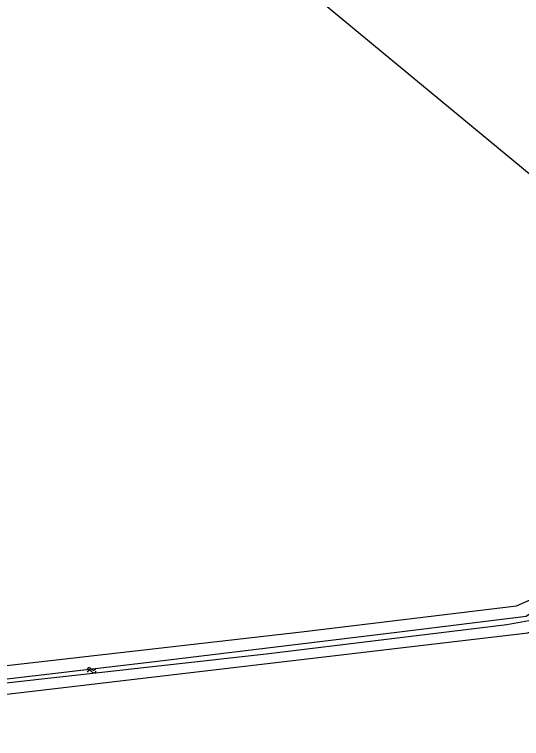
# Model space of a CAD drawing. Extents: x 137999 to 141000, y 397500 to 400501.
# Drawn here: x 139557.6 to 139641.7, y 400208.5 to 400328.5 of the extents above; entities that cross this region are included whole.
import ezdxf

# ---------------------------------------------------------------- set-up
doc = ezdxf.new("R2010")
doc.units = 0
for name, color, linetype in [('gg-knt-bronhoudergrens', 7, 'Continuous'), ('gg-kntw-bovenkant insteek waterloop', 7, 'Continuous'), ('gg-kntw-waterlijn', 7, 'Continuous'), ('gt-symb-watersymbool', 7, 'Continuous')]:
    doc.layers.add(name, color=color, linetype=linetype)

# ---------------------------------------------------------------- blocks, each defined once
blk = doc.blocks.new('gt0-WA')
at = {"layer": 'gt-symb-watersymbool'}
for centre, start, end in [((-0.32, 0.02), 28.0725, 151.9275), ((0.43, 0.42), 208.0725, 331.9275), ((-0.32, -0.43), 28.0725, 151.9275), ((0.43, -0.03), 208.0725, 331.9275)]:
    blk.add_arc(centre, 0.425, start, end, dxfattribs=at)

msp = doc.modelspace()

# ---------------------------------------------------------------- linework, layer by layer
at = {"layer": 'gg-knt-bronhoudergrens'}
msp.add_line((139680.59, 400270.92), (139464.58, 400449.7), dxfattribs=at)
at = {"layer": 'gg-kntw-bovenkant insteek waterloop'}
for points in [[(139493.96, 400208.48), (139642.71, 400225.98), (139644.36, 400226.69), (139736.38, 400313.71)], [(139491.14, 400212.79), (139534.99, 400218.18), (139605.21, 400226.17), (139640.83, 400230.49), (139643.59, 400231.7), (139682.55, 400268.29)]]:
    msp.add_lwpolyline(points, dxfattribs=at)
at = {"layer": 'gg-kntw-waterlijn'}
for points in [[(139491.35, 400211.03), (139493.16, 400211.18), (139497.64, 400211.56), (139542.23, 400216.73), (139580.91, 400221.27), (139621.47, 400226.16), (139642.47, 400228.76), (139644.83, 400230.43), (139664.18, 400248.83), (139695.42, 400277.96), (139724.86, 400305.87), (139735.62, 400316.33), (139736, 400316.69)], [(139736.89, 400315.75), (139736.37, 400315.28), (139722.87, 400302.38), (139695.66, 400276.65), (139646.24, 400230.26), (139643.5, 400228.08), (139639.26, 400227.35), (139599.38, 400222.47), (139553.2, 400217.35), (139497.64, 400210.86)]]:
    msp.add_lwpolyline(points, dxfattribs=at)

# ---------------------------------------------------------------- block references
at = {"layer": 'gt-symb-watersymbool', "rotation": 6.719879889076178}
msp.add_blockref('gt0-WA', (139570.35, 400219.78), dxfattribs=at)

doc.saveas('drawing.dxf')
